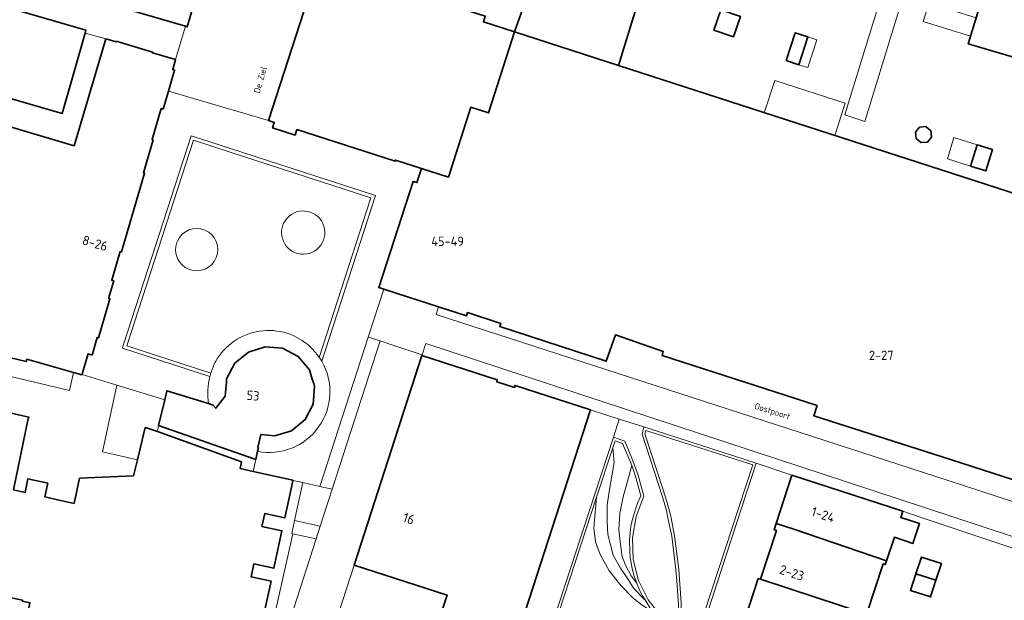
# Model space of a CAD drawing. Header units: metres. Extents: x 149984 to 156489, y 469398 to 478068.
# Tile 772 of 854: x 154388 to 154530, y 473714 to 473797. Entities that reach past the tile are written whole.
import ezdxf
from ezdxf.enums import TextEntityAlignment as Align

# ---------------------------------------------------------------- set-up
doc = ezdxf.new("R2010")
doc.units = ezdxf.units.M
doc.header["$LTSCALE"] = 0.75
for name, color, linetype, lineweight in [('B-WE-GR-BEPLANTING_CULTUUR_HEESTERS-GV', 252, 'Continuous', 18), ('B-WE-GR-BEPLANTING_CULTUUR_ROOS-GV', 252, 'Continuous', 18), ('B-WE-GR-BEPLANTING_CULTUUR_VASTE PLANTENVAK-GV', 252, 'Continuous', 18), ('B-WE-IE-TERREINAFSCHEIDING_KUNSTMATIG_MUUR-GV', 252, 'Continuous', 18), ('B-WE-OG-BEBOUWING-GV', 6, 'Continuous', 35), ('B-WE-OG-BEBOUWING-T18', 1, 'Continuous', 18), ('B-WE-OG-BEBOUWING_LUIFEL-GV', 6, 'Continuous', 18), ('B-WE-OG-BEBOUWING_OVERBOUWING-GV', 6, 'Continuous', 18), ('B-WE-OG-TERREIN_BEGROEID-GV', 252, 'Continuous', 18), ('B-WE-OG-TERREIN_ERF-GV', 252, 'Continuous', 18), ('B-WE-OG-TOPOGRAFIE-T18', 7, 'Continuous', 18), ('B-WE-VH-OPENVERHARDING_BETONSTRAATSTEEN-GV', 252, 'Continuous', 18), ('B-WE-VH-OPENVERHARDING_SIERBESTRATING-GV', 252, 'Continuous', 18), ('B-WE-VH-OPENVERHARDING_STRAATBAKSTEEN-GV', 252, 'Continuous', 18), ('B-WE-VH-OPENVERHARDING_TEGEL-GV', 252, 'Continuous', 18)]:
    doc.layers.add(name, color=color, linetype=linetype, lineweight=lineweight)
doc.styles.add('NLCS-ISO-M500-T18', font='NLCS-ISO.ttf', dxfattribs={"height": 0.9})
doc.styles.add('NLCS-ISO-M750-T18', font='NLCS-ISO.ttf', dxfattribs={"height": 1.35})

msp = doc.modelspace()

# ---------------------------------------------------------------- linework, layer by layer
at = {"layer": 'B-WE-GR-BEPLANTING_CULTUUR_HEESTERS-GV', "flags": 128}
for points in [[(154429.172, 473730.582), (154427.978, 473725.133), (154431.668, 473724.306), (154433.394, 473729.635), (154431.62, 473730.039)], [(154424.664, 473702.584), (154431.079, 473722.48), (154427.734, 473723.236), (154423.195, 473702.949)]]:
    msp.add_lwpolyline(points, close=True, dxfattribs=at)
at = {"layer": 'B-WE-GR-BEPLANTING_CULTUUR_ROOS-GV'}
msp.add_lwpolyline([(154411.063, 473765.112, 55.161035), (154411.146, 473765.316)], format="xyb", dxfattribs=at)
at = {"layer": 'B-WE-GR-BEPLANTING_CULTUUR_ROOS-GV', "flags": 128}
msp.add_lwpolyline([(154411.146, 473765.316), (154411.063, 473765.112)], dxfattribs=at)
at = {"layer": 'B-WE-GR-BEPLANTING_CULTUUR_VASTE PLANTENVAK-GV', "flags": 128}
for points in [[(154478.354, 473713.73), (154478.377, 473713.706), (154478.087, 473714.188), (154477.56, 473715.228), (154477.182, 473716.125), (154476.389, 473717.184), (154475.576, 473718.734), (154475.115, 473719.979), (154474.823, 473722.078), (154474.612, 473723.8), (154474.763, 473726.116), (154475.214, 473728.544), (154476.463, 473733.061), (154476.333, 473733.421), (154475.162, 473736.201), (154474.082, 473736.591), (154473.758, 473735.602), (154473.922, 473733.449), (154473.218, 473729.307), (154472.919, 473727.324), (154472.919, 473725.012), (154473.028, 473723.106), (154473.787, 473720.157), (154474.844, 473718.302), (154475.901, 473716.752), (154476.741, 473715.405)], [(154471.028, 473724.026), (154471.269, 473722.078), (154471.932, 473720.242), (154473.227, 473717.898), (154474.973, 473715.752), (154476.69, 473713.973), (154478.106, 473712.872), (154479.634, 473711.902), (154479.14, 473712.541), (154478.668, 473713.224), (154478.377, 473713.706), (154478.354, 473713.73), (154476.741, 473715.405), (154475.901, 473716.752), (154474.844, 473718.302), (154473.787, 473720.157), (154473.028, 473723.106), (154472.919, 473725.012), (154472.919, 473727.324), (154473.218, 473729.307), (154473.922, 473733.449), (154473.758, 473735.602), (154471.425, 473728.469)], [(154477.182, 473716.125), (154476.829, 473717.141), (154476.531, 473718.256), (154476.258, 473719.81), (154476.174, 473720.69), (154476.153, 473722.33), (154476.228, 473723.362), (154476.361, 473724.323), (154476.563, 473725.312), (154476.989, 473726.776), (154477.318, 473727.646), (154477.789, 473728.677), (154477.063, 473731.332), (154476.864, 473731.957), (154476.463, 473733.061), (154475.214, 473728.544), (154474.763, 473726.116), (154474.612, 473723.8), (154474.823, 473722.078), (154475.115, 473719.979), (154475.576, 473718.734), (154476.389, 473717.184)]]:
    msp.add_lwpolyline(points, close=True, dxfattribs=at)
at = {"layer": 'B-WE-IE-TERREINAFSCHEIDING_KUNSTMATIG_MUUR-GV', "flags": 128}
for points in [[(154482.828, 473718.052), (154482.974, 473716.514), (154483.191, 473713.013), (154483.385, 473706.161), (154485.234, 473705.429), (154494.373, 473733.363), (154478.228, 473738.605), (154477.954, 473737.539), (154480.903, 473728.534), (154481.445, 473726.575), (154481.72, 473725.278), (154482.226, 473722.859)], [(154478.355, 473737.573), (154478.498, 473738.087), (154493.878, 473733.118), (154484.985, 473705.955), (154483.781, 473706.426), (154483.593, 473713.241), (154483.226, 473718.097), (154482.622, 473722.915), (154482.068, 473725.77), (154481.523, 473727.86), (154480.939, 473729.706)], [(154477.389, 473731.655), (154476.491, 473734.115), (154475.455, 473736.521), (154473.83, 473737.107), (154462.428, 473702.252), (154479.624, 473696.62), (154480.703, 473703.331), (154480.847, 473710.126), (154480.732, 473711.263), (154478.822, 473713.725), (154477.458, 473716.525), (154476.696, 473719.546), (154476.569, 473722.659), (154477.083, 473725.732), (154478.216, 473728.634)]]:
    msp.add_lwpolyline(points, close=True, dxfattribs=at)
msp.add_lwpolyline([(154462.932, 473702.508), (154471.425, 473728.469), (154473.758, 473735.602), (154474.082, 473736.591), (154475.162, 473736.201), (154476.333, 473733.421), (154476.463, 473733.061), (154476.864, 473731.957), (154477.063, 473731.332), (154477.789, 473728.677), (154477.318, 473727.646), (154476.989, 473726.776), (154476.563, 473725.312), (154476.361, 473724.323), (154476.228, 473723.362), (154476.153, 473722.33), (154476.174, 473720.69), (154476.258, 473719.81), (154476.531, 473718.256), (154476.829, 473717.141), (154477.182, 473716.125), (154477.56, 473715.228), (154478.087, 473714.188), (154478.377, 473713.706), (154478.668, 473713.224)], dxfattribs=at)
at = {"layer": 'B-WE-OG-BEBOUWING-GV', "flags": 128}
for points in [[(154462.386, 473812.728), (154459.675, 473805.255), (154462.34, 473804.32), (154460.916, 473800.259), (154461.278, 473800.132), (154459.608, 473795.372), (154474.557, 473790.539), (154482.141, 473815.193), (154465.211, 473820.515)], [(154539.176, 473802.751), (154535.825, 473803.787), (154536.117, 473804.732), (154531.818, 473806.061), (154532.558, 473808.452), (154529.689, 473809.339), (154526.009, 473797.418), (154524.853, 473793.672), (154531.844, 473791.59), (154532.682, 473794.312), (154536.324, 473793.19)], [(154384.378, 473783.269), (154385.28, 473786.339), (154394.565, 473783.635), (154395.783, 473787.824), (154397.883, 473795.214), (154398.001, 473795.63), (154381.916, 473800.335), (154382.201, 473801.311), (154363.311, 473806.833), (154358.852, 473791.805), (154359.907, 473791.494), (154372.049, 473787.919), (154371.77, 473786.97)], [(154455.867, 473783.731), (154459.608, 473795.372), (154455.148, 473796.814), (154455.415, 473797.642), (154431.584, 473805.327), (154424.261, 473782.619), (154425.07, 473782.358), (154424.821, 473781.587), (154428.066, 473780.541), (154428.321, 473781.331), (154442.445, 473776.776), (154442.503, 473776.957), (154446.234, 473775.753), (154450.121, 473774.504), (154453.346, 473784.541)], [(154488.286, 473795.646), (154491.087, 473794.687), (154492.084, 473797.598), (154489.284, 473798.558)], [(154498.657, 473791.252), (154500.503, 473790.655), (154501.794, 473794.647), (154499.948, 473795.244)], [(154518.973, 473779.55), (154519.555, 473780.263), (154519.463, 473781.18), (154518.75, 473781.762), (154517.834, 473781.67), (154517.251, 473780.957), (154517.343, 473780.041), (154518.057, 473779.458)], [(154528.35, 473778.45), (154526.134, 473779.139), (154525.183, 473776.084), (154527.4, 473775.394)], [(154430.544, 473745.46), (154430.118, 473746.795), (154428.501, 473748.722), (154426.27, 473749.895), (154423.758, 473750.098), (154421.348, 473749.349), (154419.403, 473747.742), (154418.23, 473745.509), (154418.222, 473745.423), (154418.184, 473745.014), (154417.997, 473743.004), (154416.651, 473741.261), (154416.301, 473741.734), (154415.614, 473741.946), (154409.65, 473743.784), (154409.437, 473742.905), (154409.336, 473742.487), (154408.442, 473738.802), (154422.407, 473733.909), (154422.667, 473735.078), (154422.789, 473735.624), (154422.721, 473735.639), (154423.132, 473737.484), (154425.164, 473737.298), (154427.568, 473738.038), (154429.498, 473739.65), (154430.653, 473741.878), (154430.879, 473744.409), (154430.751, 473744.81)], [(154436.55, 473718.733), (154449.91, 473714.405), (154447.506, 473706.983), (154458.382, 473703.459), (154470.56, 473741.024), (154459.687, 473744.549), (154459.598, 473744.273), (154457.061, 473745.092), (154457.145, 473745.353), (154446.307, 473748.851)], [(154499.752, 473723.896), (154513.111, 473719.349), (154514.225, 473722.717), (154516.885, 473721.836), (154517.823, 473724.706), (154515.137, 473725.584), (154515.427, 473726.47), (154499.49, 473731.629), (154497.247, 473724.708)], [(154513.111, 473719.349), (154499.752, 473723.896), (154497.247, 473724.708), (154496.956, 473723.81), (154497.263, 473723.711), (154494.984, 473716.685), (154510.569, 473711.558), (154510.641, 473711.778), (154510.317, 473711.885), (154512.607, 473718.892), (154512.925, 473718.787)], [(154517.336, 473717.472), (154520.213, 473716.541), (154520.992, 473718.948), (154518.106, 473719.882)], [(154492.45, 473708.879), (154507.702, 473703.902), (154507.75, 473704.05), (154508.065, 473703.947), (154510.569, 473711.558), (154494.984, 473716.685), (154494.667, 473716.788), (154492.127, 473708.988)], [(154517.336, 473717.472), (154516.566, 473715.062), (154519.438, 473714.144), (154520.213, 473716.541)]]:
    msp.add_lwpolyline(points, close=True, dxfattribs=at)
for points in [[(154401.225, 473799.411), (154412.289, 473796.181), (154412.553, 473796.104), (154413.553, 473799.53)], [(154543.342, 473768.3), (154474.557, 473790.539), (154459.608, 473795.372), (154455.867, 473783.731), (154453.346, 473784.541), (154450.121, 473774.504), (154446.234, 473775.753), (154445.577, 473773.717), (154445.025, 473773.895), (154440.102, 473758.629), (154440.809, 473758.401), (154444.22, 473757.301), (154448.71, 473755.853), (154452.722, 473754.56), (154452.869, 473755.017), (154457.642, 473753.467), (154457.494, 473753.01), (154472.807, 473748.038), (154474.118, 473751.824), (154481.006, 473749.439), (154480.822, 473748.87), (154503.105, 473741.659), (154502.636, 473740.197), (154520.939, 473734.334), (154532.835, 473730.524)], [(154372.923, 473751.938), (154389.415, 473747.973), (154389.521, 473748.326), (154396.211, 473746.426), (154397.419, 473746.083), (154397.437, 473746.143), (154397.557, 473746.554), (154398.304, 473749.094), (154398.88, 473748.926), (154399.613, 473751.444), (154399.811, 473751.386), (154401.452, 473757.008), (154401.259, 473757.066), (154402.003, 473759.587), (154401.714, 473759.676), (154402.908, 473763.8), (154403.106, 473763.75), (154406.42, 473775.078), (154406.266, 473775.123), (154407.652, 473779.846), (154407.508, 473779.888), (154408.815, 473784.36), (154409.097, 473784.277), (154409.855, 473786.854), (154410.748, 473789.893), (154410.472, 473789.974), (154410.895, 473791.405), (154407.547, 473792.393), (154407.573, 473792.48), (154402.356, 473794.027), (154402.329, 473793.934), (154400.84, 473794.374), (154396.303, 473779.01), (154384.178, 473782.59)], [(154423.433, 473711.003), (154424.605, 473716.407), (154421.741, 473717.028), (154422.145, 473718.886), (154425.008, 473718.264), (154426.181, 473723.669), (154423.297, 473724.294), (154423.696, 473726.132), (154426.579, 473725.506), (154427.487, 473729.688), (154427.749, 473730.898), (154427.754, 473730.92), (154422.026, 473732.198), (154420.182, 473732.609), (154420.387, 473733.588), (154408.294, 473737.915), (154406.99, 473738.381), (154406.524, 473738.494), (154405.402, 473733.864), (154404.845, 473731.564), (154397.083, 473731.217), (154396.302, 473727.591), (154394.153, 473728.066), (154392.104, 473728.519), (154392.517, 473730.481), (154389.629, 473731.109), (154389.244, 473729.152), (154387.584, 473729.519), (154389.7, 473739.783), (154389.749, 473739.773), (154389.791, 473739.979), (154382.986, 473741.517)], [(154381.522, 473715.195), (154388.894, 473713.662), (154388.865, 473713.524), (154389.942, 473713.301), (154389.343, 473710.371), (154388.256, 473710.597)]]:
    msp.add_lwpolyline(points, dxfattribs=at)
at = {"layer": 'B-WE-OG-BEBOUWING_LUIFEL-GV', "flags": 128}
for points in [[(154518.883, 473798.564), (154518.363, 473796.88), (154525.193, 473794.772), (154526.009, 473797.418), (154519.178, 473799.523)], [(154500.503, 473790.655), (154501.772, 473790.245), (154503.063, 473794.237), (154501.794, 473794.647)], [(154525.183, 473776.084), (154526.134, 473779.139), (154522.799, 473780.177), (154521.848, 473777.121)]]:
    msp.add_lwpolyline(points, close=True, dxfattribs=at)
at = {"layer": 'B-WE-OG-BEBOUWING_OVERBOUWING-GV', "flags": 128}
msp.add_lwpolyline([(154495.514, 473783.763), (154505.647, 473780.487), (154507.152, 473785.14), (154497.019, 473788.416)], close=True, dxfattribs=at)
at = {"layer": 'B-WE-OG-TERREIN_BEGROEID-GV', "flags": 128}
for points in [[(154478.498, 473738.087), (154478.355, 473737.573), (154480.939, 473729.706), (154481.523, 473727.86), (154482.068, 473725.77), (154482.622, 473722.915), (154483.226, 473718.097), (154483.593, 473713.241), (154483.781, 473706.426), (154484.985, 473705.955), (154493.878, 473733.118)], [(154479.634, 473711.902), (154478.106, 473712.872), (154476.69, 473713.973), (154474.973, 473715.752), (154473.227, 473717.898), (154471.932, 473720.242), (154471.269, 473722.078), (154471.028, 473724.026), (154471.425, 473728.469), (154462.932, 473702.508), (154479.332, 473697.137), (154479.551, 473698.17), (154479.745, 473699.197), (154479.984, 473700.67), (154480.226, 473702.571), (154480.374, 473704.218), (154480.484, 473706.414), (154480.503, 473707.826), (154480.448, 473710.096), (154480.348, 473711.087)]]:
    msp.add_lwpolyline(points, close=True, dxfattribs=at)
at = {"layer": 'B-WE-OG-TERREIN_ERF-GV', "flags": 128}
for points in [[(154482.141, 473815.193), (154474.557, 473790.539), (154543.342, 473768.3), (154543.218, 473767.918), (154573.801, 473758.041), (154574.136, 473759.091), (154585.291, 473792.433), (154585.616, 473793.404), (154585.326, 473793.382), (154584.918, 473793.35), (154584.738, 473793.406), (154579.639, 473794.982), (154565.942, 473799.216)], [(154515.242, 473799.687), (154509.987, 473782.513), (154509.694, 473782.61), (154507.414, 473783.361), (154507.13, 473783.454), (154508.565, 473788.139), (154513.395, 473803.905)], [(154531.844, 473791.59), (154524.853, 473793.672), (154526.009, 473797.418)], [(154392.104, 473728.519), (154394.153, 473728.066), (154396.302, 473727.591), (154397.083, 473731.217), (154404.845, 473731.564), (154405.402, 473733.864), (154400.361, 473734.987), (154402.431, 473744.608), (154397.437, 473746.143), (154397.419, 473746.083), (154396.211, 473746.426), (154395.638, 473743.8), (154372.251, 473749.388)], [(154382.986, 473741.517), (154389.791, 473739.979), (154389.749, 473739.773), (154389.7, 473739.783), (154387.584, 473729.519), (154389.244, 473729.152), (154389.629, 473731.109), (154392.517, 473730.481), (154392.104, 473728.519)], [(154423.195, 473702.949), (154427.734, 473723.236), (154427.578, 473723.272), (154427.978, 473725.133), (154429.172, 473730.582), (154427.749, 473730.898), (154427.487, 473729.688), (154426.579, 473725.506), (154423.696, 473726.132), (154423.297, 473724.294), (154426.181, 473723.669), (154425.008, 473718.264), (154422.145, 473718.886), (154421.741, 473717.028), (154424.605, 473716.407), (154423.433, 473711.003)], [(154550.413, 473714.749), (154518.103, 473725.573), (154515.427, 473726.47), (154515.137, 473725.584), (154517.823, 473724.706), (154516.885, 473721.836), (154514.225, 473722.717), (154513.111, 473719.349), (154512.925, 473718.787), (154512.607, 473718.892), (154510.317, 473711.885)], [(154388.256, 473710.597), (154389.343, 473710.371), (154389.942, 473713.301), (154388.865, 473713.524), (154388.894, 473713.662), (154381.522, 473715.195)]]:
    msp.add_lwpolyline(points, dxfattribs=at)
for points in [[(154459.608, 473795.372), (154461.278, 473800.132), (154460.916, 473800.259), (154462.34, 473804.32), (154459.675, 473805.255), (154459.646, 473805.175), (154457.369, 473798.9), (154432.718, 473807.597), (154431.584, 473805.327), (154455.415, 473797.642), (154455.148, 473796.814)], [(154488.286, 473795.646), (154489.284, 473798.558), (154492.084, 473797.598), (154491.087, 473794.687)], [(154501.794, 473794.647), (154500.503, 473790.655), (154498.657, 473791.252), (154499.948, 473795.244)], [(154518.973, 473779.55), (154518.057, 473779.458), (154517.343, 473780.041), (154517.251, 473780.957), (154517.834, 473781.67), (154518.75, 473781.762), (154519.463, 473781.18), (154519.555, 473780.263)], [(154526.134, 473779.139), (154528.35, 473778.45), (154527.4, 473775.394), (154525.183, 473776.084)], [(154408.442, 473738.802), (154408.294, 473737.915), (154420.387, 473733.588), (154420.182, 473732.609), (154422.026, 473732.198), (154422.407, 473733.909)], [(154517.336, 473717.472), (154518.106, 473719.882), (154520.992, 473718.948), (154520.213, 473716.541), (154519.438, 473714.144), (154516.566, 473715.062)]]:
    msp.add_lwpolyline(points, close=True, dxfattribs=at)
at = {"layer": 'B-WE-VH-OPENVERHARDING_BETONSTRAATSTEEN-GV', "flags": 128}
for points in [[(154394.565, 473783.635), (154385.28, 473786.339), (154384.378, 473783.269), (154384.178, 473782.59), (154396.303, 473779.01), (154400.84, 473794.374), (154397.883, 473795.214), (154395.783, 473787.824)], [(154396.211, 473746.426), (154389.521, 473748.326), (154389.415, 473747.973), (154372.923, 473751.938), (154372.251, 473749.388), (154395.638, 473743.8)], [(154409.336, 473742.487), (154402.431, 473744.608), (154400.361, 473734.987), (154405.402, 473733.864), (154406.524, 473738.494), (154406.99, 473738.381), (154408.294, 473737.915), (154408.442, 473738.802)], [(154427.978, 473725.133), (154427.578, 473723.272), (154427.734, 473723.236), (154431.079, 473722.48), (154431.668, 473724.306)]]:
    msp.add_lwpolyline(points, close=True, dxfattribs=at)
at = {"layer": 'B-WE-VH-OPENVERHARDING_SIERBESTRATING-GV', "flags": 128}
for points in [[(154431.906, 473748.028), (154439.618, 473771.842), (154418.769, 473778.607), (154413.115, 473780.441), (154403.41, 473750.451), (154403.259, 473749.937), (154403.253, 473749.92), (154415.827, 473745.835)], [(154415.963, 473746.324), (154403.881, 473750.266), (154413.45, 473779.821), (154418.748, 473778.098), (154438.981, 473771.519), (154431.522, 473748.591)]]:
    msp.add_lwpolyline(points, dxfattribs=at)
at = {"layer": 'B-WE-VH-OPENVERHARDING_SIERBESTRATING-GV'}
for points in [[(154431.522, 473748.591, -0.0138322), (154431.906, 473748.028)], [(154415.827, 473745.835, -0.0157133), (154415.963, 473746.324)]]:
    msp.add_lwpolyline(points, format="xyb", dxfattribs=at)
at = {"layer": 'B-WE-VH-OPENVERHARDING_STRAATBAKSTEEN-GV', "flags": 128}
for points in [[(154410.895, 473791.405), (154412.289, 473796.181), (154401.225, 473799.411), (154401.368, 473799.9), (154393.439, 473802.215), (154393.296, 473801.726), (154379.655, 473805.709), (154379.807, 473806.227), (154372.329, 473808.411), (154372.178, 473807.893), (154364.307, 473810.191), (154363.311, 473806.833), (154382.201, 473801.311), (154381.916, 473800.335), (154398.001, 473795.63), (154397.883, 473795.214), (154400.84, 473794.374), (154402.329, 473793.934), (154402.356, 473794.027), (154407.573, 473792.48), (154407.547, 473792.393)], [(154448.71, 473755.853), (154444.22, 473757.301), (154440.809, 473758.401), (154438.585, 473751.504), (154440.32, 473750.941), (154441.985, 473750.395), (154446.345, 473748.967), (154446.86, 473750.559), (154518.567, 473727.007), (154531.379, 473722.799), (154532.886, 473727.425), (154531.198, 473727.882), (154520.024, 473731.508), (154448.358, 473754.762)], [(154520.024, 473731.508), (154531.198, 473727.882), (154532.886, 473727.425), (154533.314, 473727.286), (154534.257, 473730.205), (154532.835, 473730.524), (154520.939, 473734.334), (154502.636, 473740.197), (154503.105, 473741.659), (154480.822, 473748.87), (154481.006, 473749.439), (154474.118, 473751.824), (154472.807, 473748.038), (154457.494, 473753.01), (154457.642, 473753.467), (154452.869, 473755.017), (154452.722, 473754.56), (154448.71, 473755.853), (154448.358, 473754.762)], [(154440.32, 473750.941), (154433.394, 473729.635), (154431.668, 473724.306), (154431.079, 473722.48), (154424.664, 473702.584), (154424.068, 473700.773), (154419.671, 473687.205), (154421.358, 473686.651), (154423.917, 473685.81), (154425.887, 473685.163), (154427.058, 473689.225), (154430.441, 473699.784), (154436.55, 473718.733), (154446.307, 473748.851), (154446.345, 473748.967), (154441.985, 473750.395)], [(154431.62, 473730.039), (154433.394, 473729.635), (154440.32, 473750.941), (154438.585, 473751.504)], [(154550.413, 473714.749), (154550.935, 473716.477), (154531.812, 473722.66), (154531.379, 473722.799), (154518.567, 473727.007), (154446.86, 473750.559), (154446.345, 473748.967), (154446.307, 473748.851), (154457.145, 473745.353), (154457.061, 473745.092), (154459.598, 473744.273), (154459.687, 473744.549), (154470.56, 473741.024), (154474.659, 473739.725), (154478.228, 473738.605), (154494.373, 473733.363), (154499.49, 473731.629), (154515.427, 473726.47), (154518.103, 473725.573)], [(154462.428, 473702.252), (154473.83, 473737.107), (154474.659, 473739.725), (154470.56, 473741.024), (154458.382, 473703.459)]]:
    msp.add_lwpolyline(points, close=True, dxfattribs=at)
for points in [[(154413.553, 473799.53), (154412.553, 473796.104), (154412.289, 473796.181), (154410.895, 473791.405), (154410.472, 473789.974), (154410.748, 473789.893), (154409.855, 473786.854), (154424.261, 473782.619), (154431.584, 473805.327)], [(154440.102, 473758.629), (154445.025, 473773.895), (154445.577, 473773.717), (154446.234, 473775.753), (154442.503, 473776.957), (154442.445, 473776.776), (154428.321, 473781.331), (154428.066, 473780.541), (154424.821, 473781.587), (154425.07, 473782.358), (154424.261, 473782.619), (154409.855, 473786.854), (154409.097, 473784.277), (154408.815, 473784.36), (154407.508, 473779.888), (154407.652, 473779.846), (154406.266, 473775.123), (154406.42, 473775.078), (154403.106, 473763.75), (154402.908, 473763.8), (154401.714, 473759.676), (154402.003, 473759.587), (154401.259, 473757.066), (154401.452, 473757.008), (154399.811, 473751.386), (154399.613, 473751.444), (154398.88, 473748.926), (154398.304, 473749.094), (154397.557, 473746.554), (154397.437, 473746.143), (154402.431, 473744.608), (154409.336, 473742.487), (154409.437, 473742.905), (154409.65, 473743.784), (154415.614, 473741.946)], [(154415.827, 473745.835), (154403.253, 473749.92), (154403.259, 473749.937), (154403.41, 473750.451), (154413.115, 473780.441), (154418.769, 473778.607), (154439.618, 473771.842), (154431.906, 473748.028)], [(154422.667, 473735.078), (154422.407, 473733.909), (154422.026, 473732.198), (154427.754, 473730.92), (154427.749, 473730.898), (154429.172, 473730.582), (154431.62, 473730.039), (154438.585, 473751.504), (154440.809, 473758.401), (154440.102, 473758.629)], [(154415.614, 473741.946), (154416.301, 473741.734), (154416.651, 473741.261), (154417.997, 473743.004), (154418.184, 473745.014), (154418.222, 473745.423), (154418.23, 473745.509), (154419.403, 473747.742), (154421.348, 473749.349), (154423.758, 473750.098), (154426.27, 473749.895), (154428.501, 473748.722), (154430.118, 473746.795), (154430.544, 473745.46), (154430.751, 473744.81), (154430.879, 473744.409), (154430.653, 473741.878), (154429.498, 473739.65), (154427.568, 473738.038), (154425.164, 473737.298), (154423.132, 473737.484), (154422.721, 473735.639), (154422.789, 473735.624), (154422.667, 473735.078)], [(154483.191, 473713.013), (154482.974, 473716.514), (154482.828, 473718.052), (154482.226, 473722.859), (154481.72, 473725.278), (154481.445, 473726.575), (154480.903, 473728.534), (154477.954, 473737.539), (154478.228, 473738.605), (154474.659, 473739.725), (154473.83, 473737.107), (154475.455, 473736.521), (154476.491, 473734.115), (154477.389, 473731.655), (154478.216, 473728.634), (154477.083, 473725.732), (154476.569, 473722.659), (154476.696, 473719.546), (154477.458, 473716.525), (154478.822, 473713.725), (154480.732, 473711.263)], [(154492.127, 473708.988), (154494.667, 473716.788), (154494.984, 473716.685), (154497.263, 473723.711), (154496.956, 473723.81), (154497.247, 473724.708), (154499.49, 473731.629), (154494.373, 473733.363), (154485.234, 473705.429)], [(154447.506, 473706.983), (154449.91, 473714.405), (154436.55, 473718.733), (154430.441, 473699.784)]]:
    msp.add_lwpolyline(points, dxfattribs=at)
at = {"layer": 'B-WE-VH-OPENVERHARDING_STRAATBAKSTEEN-GV'}
for points in [[(154432.202, 473767.452, 0.5826087), (154426.912, 473768.602)], [(154426.912, 473768.602, 0.2581971), (154426.247, 473765.663)], [(154428.477, 473763.51, 0.5849674), (154432.202, 473767.452)], [(154426.247, 473765.663, 0.2667142), (154428.477, 473763.51)], [(154422.967, 473752.356, 0.2302939), (154416.652, 473748.02)], [(154430.255, 473750.087, 0.2295998), (154422.967, 473752.356)], [(154431.039, 473749.217, 0.0253872), (154430.255, 473750.087)], [(154431.522, 473748.591, 0.0171955), (154431.039, 473749.217)], [(154416.652, 473748.02, 0.0451375), (154415.963, 473746.324)], [(154422.667, 473735.078, 0.6441375), (154431.906, 473748.028)], [(154431.906, 473748.028, -0.6441375), (154422.667, 473735.078)], [(154431.906, 473748.028, 0.0138322), (154431.522, 473748.591)], [(154415.963, 473746.324, 0.0157133), (154415.827, 473745.835)], [(154415.827, 473745.835, 0.0953788), (154415.614, 473741.946)], [(154415.614, 473741.946, -0.0953788), (154415.827, 473745.835)]]:
    msp.add_lwpolyline(points, format="xyb", dxfattribs=at)
at = {"layer": 'B-WE-VH-OPENVERHARDING_TEGEL-GV', "flags": 128}
for points in [[(154516.739, 473814.806), (154515.308, 473810.136), (154513.395, 473803.905), (154508.565, 473788.139), (154507.13, 473783.454), (154507.414, 473783.361), (154509.694, 473782.61), (154509.987, 473782.513), (154515.242, 473799.687)], [(154431.522, 473748.591), (154438.981, 473771.519), (154418.748, 473778.098), (154413.45, 473779.821), (154403.881, 473750.266), (154415.963, 473746.324)], [(154411.063, 473765.112), (154411.146, 473765.316)]]:
    msp.add_lwpolyline(points, dxfattribs=at)
at = {"layer": 'B-WE-VH-OPENVERHARDING_TEGEL-GV'}
for points in [[(154426.912, 473768.602, -0.5826087), (154432.202, 473767.452)], [(154426.247, 473765.663, -0.2581971), (154426.912, 473768.602)], [(154411.146, 473765.316, -55.161035), (154411.063, 473765.112)], [(154432.202, 473767.452, -0.5849674), (154428.477, 473763.51)], [(154428.477, 473763.51, -0.2667142), (154426.247, 473765.663)], [(154416.652, 473748.02, -0.2302939), (154422.967, 473752.356)], [(154422.967, 473752.356, -0.2295998), (154430.255, 473750.087)], [(154430.255, 473750.087, -0.0253872), (154431.039, 473749.217)], [(154431.039, 473749.217, -0.0171955), (154431.522, 473748.591)], [(154415.963, 473746.324, -0.0451375), (154416.652, 473748.02)]]:
    msp.add_lwpolyline(points, format="xyb", dxfattribs=at)

# ---------------------------------------------------------------- texts
at = {"layer": 'B-WE-OG-BEBOUWING-T18', "style": 'NLCS-ISO-M750-T18'}
for s, rotation, p in [('8-26', 343.7, (154399.304, 473765.001)), ('53', 354.7, (154422.022, 473743.091)), ('1-24', 342.1, (154503.979, 473725.971)), ('16', 342.1, (154444.415, 473725.404)), ('2-23', 342, (154499.493, 473717.621))]:
    msp.add_text(s, height=1.35, rotation=rotation, dxfattribs=at).set_placement(p, align=Align.MIDDLE)
for s, p in [('45-49', (154449.998, 473765.281)), ('2-27', (154512.34, 473748.88))]:
    msp.add_text(s, height=1.35, dxfattribs=at).set_placement(p, align=Align.MIDDLE)
at = {"layer": 'B-WE-OG-TOPOGRAFIE-T18', "style": 'NLCS-ISO-M500-T18'}
for s, rotation, p in [('De Ziel', 73.9, (154423.068, 473788.481)), ('Oostpoort', 342.3, (154496.642, 473740.714))]:
    msp.add_text(s, height=0.9, rotation=rotation, dxfattribs=at).set_placement(p, align=Align.MIDDLE)

doc.saveas('drawing.dxf')
